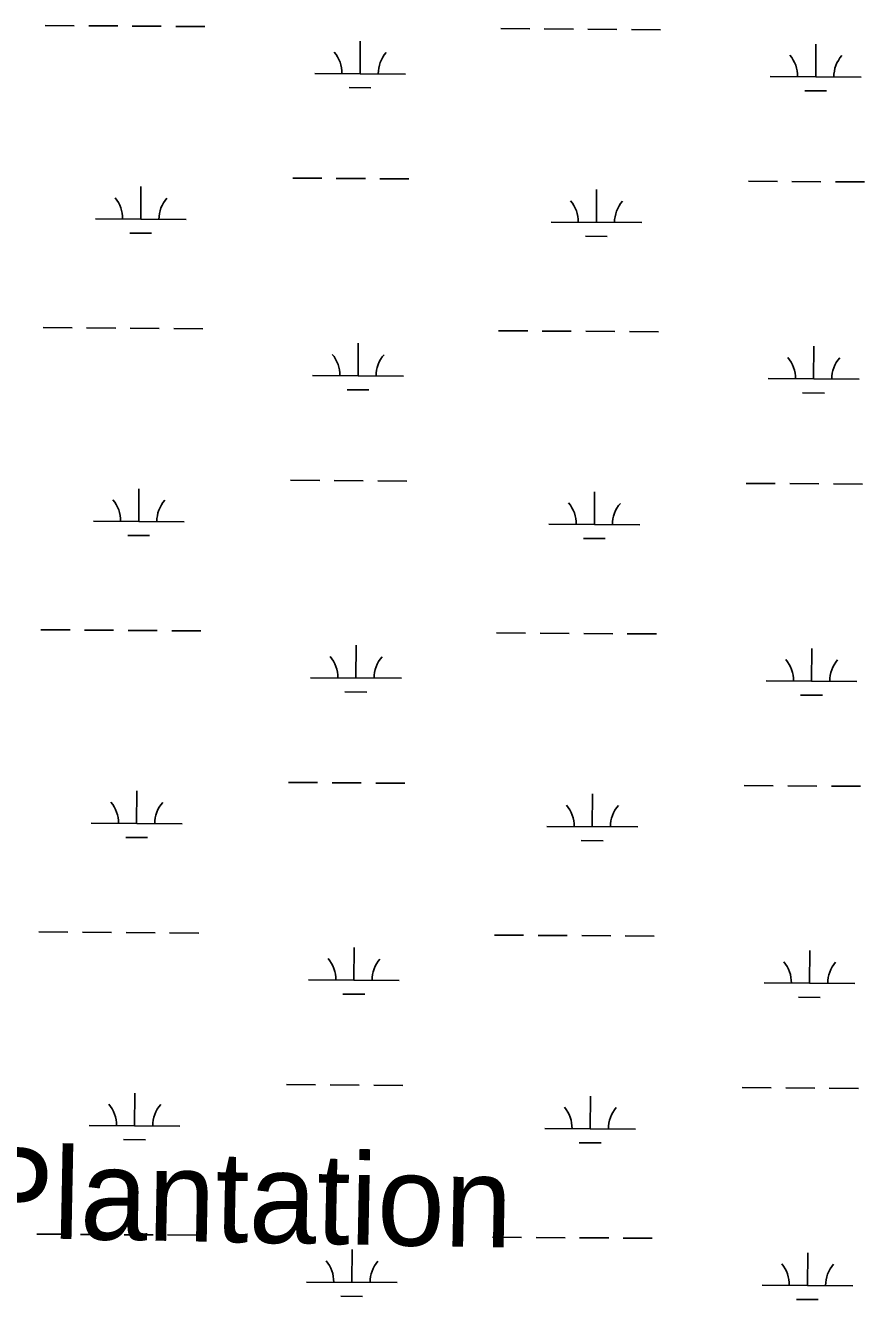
# Model space of a CAD drawing. Extents: x 3172231 to 3210228, y 940198 to 965780.
# Drawn here: x 3200922 to 3201846, y 948154 to 949557 of the extents above; entities that cross this region are included whole.
import ezdxf

# ---------------------------------------------------------------- set-up
doc = ezdxf.new("R2010")
doc.units = 0
doc.layers.add('V-BLDG-IDEN', color=7, linetype='Continuous')
doc.layers.add('V-WETL-SWMP', color=7, linetype='Continuous')

msp = doc.modelspace()

# ---------------------------------------------------------------- linework, layer by layer
at = {"layer": 'V-WETL-SWMP'}
for p, q in [((3200943.242, 949556.607), (3200975.241, 949556.39)), ((3200991.241, 949556.281), (3201023.24, 949556.063)), ((3201039.24, 949555.954), (3201071.239, 949555.736)), ((3201087.238, 949555.627), (3201119.238, 949555.409)), ((3201445.138, 949553.191), (3201477.137, 949552.973)), ((3201493.137, 949552.864), (3201525.136, 949552.646)), ((3201541.136, 949552.537), (3201573.135, 949552.32)), ((3201589.135, 949552.211), (3201621.134, 949551.993)), ((3201290.204, 949503.502), (3201290.449, 949539.502)), ((3201792.101, 949500.086), (3201792.346, 949536.085)), ((3201240.206, 949503.843), (3201340.203, 949503.162)), ((3201742.102, 949500.426), (3201842.1, 949499.746)), ((3201278.1, 949488.153), (3201302.099, 949487.99)), ((3201779.996, 949484.737), (3201803.995, 949484.574)), ((3201048.636, 949343.281), (3201048.881, 949379.28)), ((3201216.012, 949388.573), (3201248.012, 949388.355)), ((3201264.011, 949388.246), (3201296.01, 949388.028)), ((3201312.01, 949387.919), (3201344.009, 949387.702)), ((3201717.909, 949385.156), (3201749.908, 949384.939)), ((3201765.908, 949384.83), (3201797.907, 949384.612)), ((3201813.906, 949384.503), (3201845.906, 949384.285)), ((3201550.533, 949339.865), (3201550.778, 949375.864)), ((3200998.637, 949343.621), (3201098.635, 949342.941)), ((3201500.534, 949340.205), (3201600.531, 949339.524)), ((3201036.531, 949327.932), (3201060.531, 949327.769)), ((3201538.428, 949324.516), (3201562.427, 949324.352)), ((3200940.977, 949223.94), (3200972.977, 949223.722)), ((3200988.976, 949223.613), (3201020.975, 949223.396)), ((3201036.975, 949223.287), (3201068.974, 949223.069)), ((3201084.974, 949222.96), (3201116.973, 949222.742)), ((3201442.874, 949220.524), (3201474.873, 949220.306)), ((3201490.873, 949220.197), (3201522.872, 949219.979)), ((3201538.871, 949219.87), (3201570.871, 949219.652)), ((3201586.87, 949219.543), (3201618.87, 949219.326)), ((3201287.94, 949170.835), (3201288.185, 949206.834)), ((3201789.836, 949167.419), (3201790.081, 949203.418)), ((3201237.941, 949171.176), (3201337.939, 949170.495)), ((3201739.837, 949167.759), (3201839.835, 949167.078)), ((3201275.835, 949155.486), (3201299.835, 949155.323)), ((3201777.731, 949152.07), (3201801.731, 949151.906)), ((3201213.748, 949055.906), (3201245.747, 949055.688)), ((3201261.747, 949055.579), (3201293.746, 949055.361)), ((3201309.746, 949055.252), (3201341.745, 949055.034)), ((3201046.372, 949010.614), (3201046.617, 949046.613)), ((3201548.268, 949007.197), (3201548.513, 949043.196)), ((3201715.644, 949052.489), (3201747.643, 949052.271)), ((3201763.643, 949052.162), (3201795.642, 949051.944)), ((3201811.642, 949051.836), (3201843.641, 949051.618)), ((3200996.373, 949010.954), (3201096.37, 949010.273)), ((3201498.269, 949007.538), (3201598.267, 949006.857)), ((3201034.267, 948995.265), (3201058.266, 948995.101)), ((3201536.163, 948991.848), (3201560.163, 948991.685)), ((3200938.713, 948891.273), (3200970.712, 948891.055)), ((3200986.712, 948890.946), (3201018.711, 948890.728)), ((3201034.711, 948890.619), (3201066.71, 948890.402)), ((3201082.709, 948890.293), (3201114.709, 948890.075)), ((3201440.609, 948887.856), (3201472.608, 948887.639)), ((3201488.608, 948887.53), (3201520.607, 948887.312)), ((3201536.607, 948887.203), (3201568.606, 948886.985)), ((3201584.606, 948886.876), (3201616.605, 948886.658)), ((3201285.675, 948838.168), (3201285.92, 948874.167)), ((3201787.572, 948834.751), (3201787.817, 948870.751)), ((3201235.676, 948838.508), (3201335.674, 948837.828)), ((3201737.573, 948835.092), (3201837.571, 948834.411)), ((3201273.571, 948822.819), (3201297.57, 948822.656)), ((3201775.467, 948819.402), (3201799.466, 948819.239)), ((3201211.483, 948723.238), (3201243.483, 948723.02)), ((3201259.482, 948722.911), (3201291.481, 948722.694)), ((3201307.481, 948722.585), (3201339.48, 948722.367)), ((3201713.38, 948719.822), (3201745.379, 948719.604)), ((3201761.379, 948719.495), (3201793.378, 948719.277)), ((3201809.377, 948719.168), (3201841.377, 948718.95)), ((3201044.107, 948677.947), (3201044.352, 948713.946)), ((3201546.003, 948674.53), (3201546.249, 948710.529)), ((3200994.108, 948678.287), (3201094.106, 948677.606)), ((3201032.002, 948662.598), (3201056.002, 948662.434)), ((3201496.005, 948674.87), (3201596.002, 948674.19)), ((3201533.899, 948659.181), (3201557.898, 948659.018)), ((3200936.448, 948558.606), (3200968.448, 948558.388)), ((3200984.447, 948558.279), (3201016.446, 948558.061)), ((3201032.446, 948557.952), (3201064.445, 948557.734)), ((3201080.445, 948557.625), (3201112.444, 948557.408)), ((3201438.345, 948555.189), (3201470.344, 948554.971)), ((3201486.344, 948554.862), (3201518.343, 948554.645)), ((3201534.342, 948554.536), (3201566.342, 948554.318)), ((3201582.341, 948554.209), (3201614.341, 948553.991)), ((3201283.411, 948505.501), (3201283.656, 948541.5)), ((3201785.307, 948502.084), (3201785.552, 948538.083)), ((3201233.412, 948505.841), (3201333.41, 948505.16)), ((3201735.308, 948502.424), (3201835.306, 948501.744)), ((3201271.306, 948490.152), (3201295.306, 948489.988)), ((3201773.202, 948486.735), (3201797.202, 948486.572)), ((3201209.219, 948390.571), (3201241.218, 948390.353)), ((3201257.218, 948390.244), (3201289.217, 948390.026)), ((3201305.217, 948389.917), (3201337.216, 948389.7)), ((3201711.115, 948387.154), (3201743.114, 948386.937)), ((3201759.114, 948386.828), (3201791.113, 948386.61)), ((3201807.113, 948386.501), (3201839.112, 948386.283)), ((3201041.843, 948345.279), (3201042.088, 948381.278)), ((3201543.739, 948341.863), (3201543.984, 948377.862)), ((3200991.844, 948345.62), (3201091.841, 948344.939)), ((3201493.74, 948342.203), (3201593.738, 948341.522)), ((3201029.738, 948329.93), (3201053.737, 948329.767)), ((3201531.634, 948326.514), (3201555.634, 948326.35)), ((3200934.184, 948225.938), (3200966.183, 948225.72)), ((3200982.183, 948225.612), (3201014.182, 948225.394)), ((3201030.182, 948225.285), (3201062.181, 948225.067)), ((3201078.18, 948224.958), (3201110.18, 948224.74)), ((3201436.08, 948222.522), (3201468.079, 948222.304)), ((3201484.079, 948222.195), (3201516.078, 948221.977)), ((3201532.078, 948221.868), (3201564.077, 948221.651)), ((3201580.077, 948221.542), (3201612.076, 948221.324)), ((3201281.146, 948172.833), (3201281.391, 948208.832)), ((3201783.043, 948169.417), (3201783.288, 948205.416)), ((3201231.147, 948173.174), (3201331.145, 948172.493)), ((3201269.042, 948157.484), (3201293.041, 948157.321)), ((3201733.044, 948169.757), (3201833.042, 948169.076)), ((3201770.938, 948154.068), (3201794.937, 948153.904))]:
    msp.add_line(p, q, dxfattribs=at)
for centre, start, end in [((3201234.966, 949504.353), 358.838165, 40.381824), ((3201345.449, 949503.601), 138.838162, 180.381821), ((3201736.862, 949500.937), 358.838165, 40.381824), ((3201847.346, 949500.185), 138.838162, 180.381821), ((3200993.398, 949344.132), 358.838165, 40.381824), ((3201103.881, 949343.38), 138.838162, 180.381821), ((3201495.294, 949340.715), 358.838165, 40.381824), ((3201605.777, 949339.963), 138.838162, 180.381821), ((3201232.701, 949171.686), 358.838165, 40.381824), ((3201343.185, 949170.934), 138.838162, 180.381821), ((3201734.598, 949168.27), 358.838165, 40.381824), ((3201845.081, 949167.517), 138.838162, 180.381821), ((3200991.133, 949011.465), 358.838165, 40.381824), ((3201101.617, 949010.713), 138.838162, 180.381821), ((3201493.03, 949008.048), 358.838165, 40.381824), ((3201603.513, 949007.296), 138.838162, 180.381821), ((3201230.437, 948839.019), 358.838165, 40.381824), ((3201340.92, 948838.267), 138.838162, 180.381821), ((3201732.333, 948835.602), 358.838165, 40.381824), ((3201842.817, 948834.85), 138.838162, 180.381821), ((3200988.869, 948678.797), 358.838165, 40.381824), ((3201099.352, 948678.045), 138.838162, 180.381821), ((3201490.765, 948675.381), 358.838165, 40.381824), ((3201601.248, 948674.629), 138.838162, 180.381821), ((3201228.172, 948506.351), 358.838165, 40.381824), ((3201338.656, 948505.599), 138.838162, 180.381821), ((3201730.069, 948502.935), 358.838165, 40.381824), ((3201840.552, 948502.183), 138.838162, 180.381821), ((3200986.604, 948346.13), 358.838165, 40.381824), ((3201097.087, 948345.378), 138.838162, 180.381821), ((3201488.501, 948342.714), 358.838165, 40.381824), ((3201598.984, 948341.961), 138.838162, 180.381821), ((3201225.908, 948173.684), 358.838165, 40.381824), ((3201336.391, 948172.932), 138.838162, 180.381821), ((3201727.804, 948170.268), 358.838165, 40.381824), ((3201838.288, 948169.516), 138.838162, 180.381821)]:
    msp.add_arc(centre, 35.246, start, end, dxfattribs=at)

# ---------------------------------------------------------------- texts
at = {"layer": 'V-BLDG-IDEN'}
msp.add_text('Stamps  Plantation', height=99.9998, rotation=358.874298, dxfattribs=at).set_placement((3200334.795, 948233.057))

doc.saveas('drawing.dxf')
